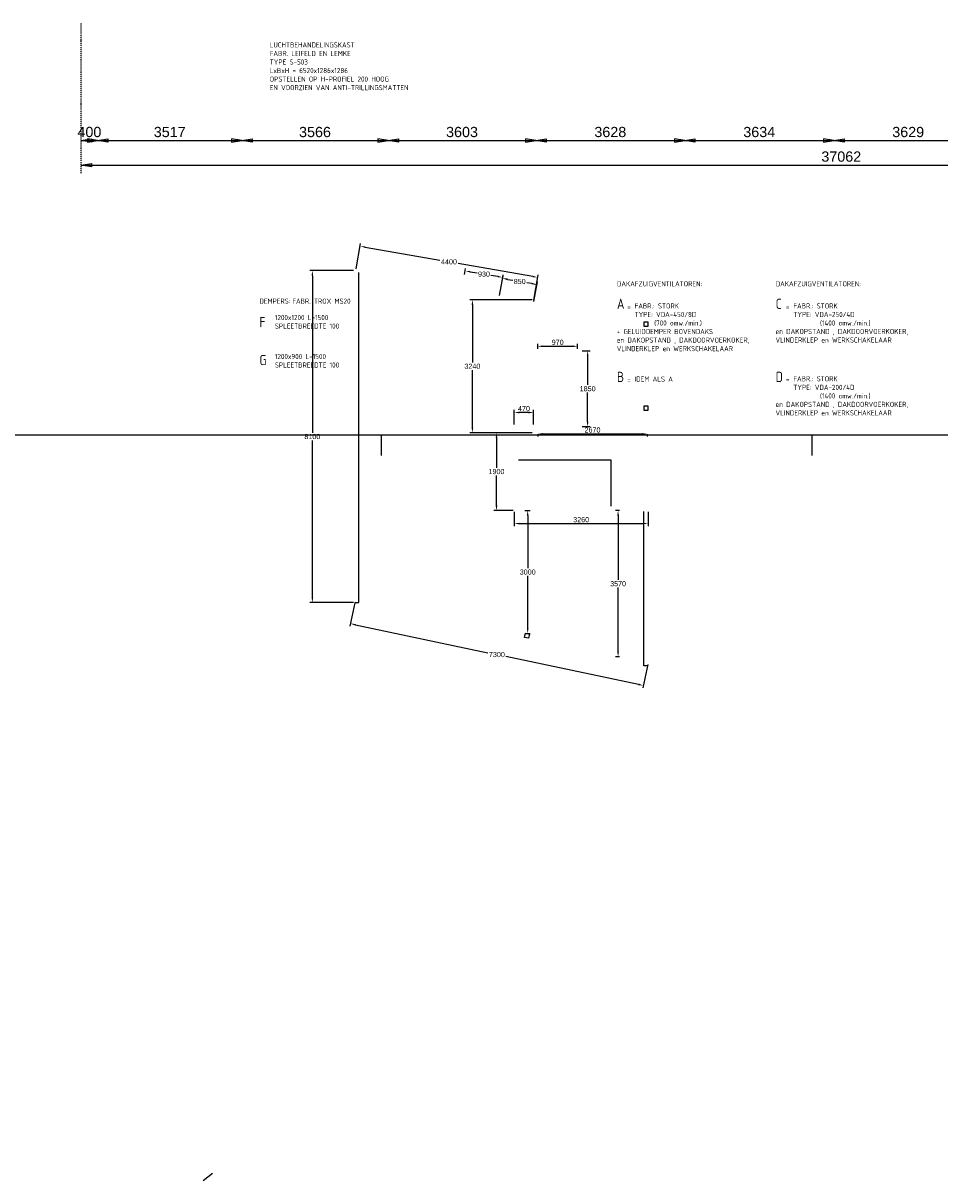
# Model space of a CAD drawing. Extents: x -156717 to 425753, y -51191 to 363295.
# Tile 342 of 502: x 75362 to 97711, y 154167 to 182407. Entities that reach past the tile are written whole.
import ezdxf
from ezdxf.enums import TextEntityAlignment as Align

# ---------------------------------------------------------------- set-up
doc = ezdxf.new("R2010")
doc.units = 0
doc.header["$LTSCALE"] = 50
doc.linetypes.add('DASHDOT', pattern=[1, 0.5, -0.25, 0, -0.25])
doc.layers.get('Defpoints').update_dxf_attribs({"linetype": 'CONTINUOUS'})
for name, color, linetype in [('57LB', 4, 'CONTINUOUS'), ('KADER', 7, 'CONTINUOUS'), ('MAATVOERING', 1, 'CONTINUOUS'), ('WL561---_CV-D', 2, 'CONTINUOUS'), ('WL570---_TOEVOER', 3, 'CONTINUOUS')]:
    doc.layers.add(name, color=color, linetype=linetype)
doc.styles.add('ISO25', font='ISO', dxfattribs={"width": 0.9})
doc.styles.get("Standard").update_dxf_attribs({"font": 'ARIAL.TTF'})
doc.dimstyles.new('ISO-25', dxfattribs={"dimtxt": 2.5, "dimasz": 2.5, "dimexe": 1.25, "dimexo": 0.625, "dimtad": 1, "dimtih": 1, "dimdec": 4, "dimdsep": 46, "dimtxsty": 'Standard', "dimcen": 2.5, "dimadec": 0, "dimazin": 0, "dimtfac": 1, "dimtdec": 4, "dimtmove": 0, "dimatfit": 3, "dimfxl": 0, "dimtvp": 1, "dimtolj": 1, "dimtzin": 0, "dimarcsym": 0})

# ---------------------------------------------------------------- blocks, each defined once
blk = doc.blocks.new('KADERA0')
at = {"layer": 'KADER', "color": 4}
blk.add_line((25, 10), (1179, 10), dxfattribs=at)
at = {"layer": 'KADER', "color": 1}
for p, q in [((349, 0), (349, 10)), ((559, 0), (559, 10))]:
    blk.add_line(p, q, dxfattribs=at)
blk = doc.blocks.new('*D915')
at = {"layer": 'Defpoints', "color": 0, "transparency": 16777216}
for p in [(87807, 175657), (86315, 172417), (87807, 172417)]:
    blk.add_point(p, dxfattribs=at)
at = {"layer": 'WL570---_TOEVOER', "color": 0, "lineweight": -2, "transparency": 16777216}
for p, q in [((87776, 175657), (86253, 175657)), ((86315, 175532), (86315, 174132)), ((86315, 172542), (86315, 173942)), ((87776, 172417), (86253, 172417))]:
    blk.add_line(p, q, dxfattribs=at)
at = {"layer": 'WL570---_TOEVOER', "color": 0, "transparency": 16777216}
for points in [[(86294, 175532), (86336, 175532), (86315, 175657)], [(86294, 172542), (86336, 172542), (86315, 172417)]]:
    blk.add_solid(points, dxfattribs=at)
at = {"layer": 'WL570---_TOEVOER', "color": 0, "transparency": 16777216, "insert": (86315, 174037), "char_height": 125, "attachment_point": 5}
blk.add_mtext('\\A1;3240', dxfattribs=at)
blk = doc.blocks.new('*D926')
at = {"layer": 'Defpoints', "color": 0, "transparency": 16777216}
for p in [(87337, 172909), (87337, 172589), (87807, 172589)]:
    blk.add_point(p, dxfattribs=at)
at = {"layer": 'WL570---_TOEVOER', "color": 0, "lineweight": -2, "transparency": 16777216}
for p, q in [((87337, 172620), (87337, 172972)), ((87682, 172909), (87462, 172909)), ((87807, 172620), (87807, 172972))]:
    blk.add_line(p, q, dxfattribs=at)
at = {"layer": 'WL570---_TOEVOER', "color": 0, "transparency": 16777216}
for points in [[(87462, 172930), (87462, 172888), (87337, 172909)], [(87682, 172930), (87682, 172888), (87807, 172909)]]:
    blk.add_solid(points, dxfattribs=at)
at = {"layer": 'WL570---_TOEVOER', "color": 0, "transparency": 16777216, "insert": (87572, 173004), "char_height": 125, "attachment_point": 5}
blk.add_mtext('\\A1;470', dxfattribs=at)
blk = doc.blocks.new('*D927')
at = {"layer": 'Defpoints', "color": 0, "transparency": 16777216}
for p in [(87337, 172417), (86902, 170517), (87337, 170517)]:
    blk.add_point(p, dxfattribs=at)
at = {"layer": 'WL570---_TOEVOER', "color": 0, "lineweight": -2, "transparency": 16777216}
for p, q in [((87306, 172417), (86840, 172417)), ((86902, 172292), (86902, 171562)), ((86902, 170642), (86902, 171372)), ((87306, 170517), (86840, 170517))]:
    blk.add_line(p, q, dxfattribs=at)
at = {"layer": 'WL570---_TOEVOER', "color": 0, "transparency": 16777216}
for points in [[(86881, 172292), (86923, 172292), (86902, 172417)], [(86881, 170642), (86923, 170642), (86902, 170517)]]:
    blk.add_solid(points, dxfattribs=at)
at = {"layer": 'WL570---_TOEVOER', "color": 0, "transparency": 16777216, "insert": (86902, 171467), "char_height": 125, "attachment_point": 5}
blk.add_mtext('\\A1;1900', dxfattribs=at)
blk = doc.blocks.new('*D928')
at = {"layer": 'Defpoints', "color": 0, "transparency": 16777216}
for p in [(87337, 170516), (90597, 170516), (90597, 170200)]:
    blk.add_point(p, dxfattribs=at)
at = {"layer": 'WL570---_TOEVOER', "color": 0, "lineweight": -2, "transparency": 16777216}
for p, q in [((87337, 170485), (87337, 170137)), ((90597, 170485), (90597, 170137)), ((87462, 170200), (90472, 170200))]:
    blk.add_line(p, q, dxfattribs=at)
at = {"layer": 'WL570---_TOEVOER', "color": 0, "transparency": 16777216}
for points in [[(87462, 170220), (87462, 170179), (87337, 170200)], [(90472, 170220), (90472, 170179), (90597, 170200)]]:
    blk.add_solid(points, dxfattribs=at)
at = {"layer": 'WL570---_TOEVOER', "color": 0, "transparency": 16777216, "insert": (88967, 170295), "char_height": 125, "attachment_point": 5}
blk.add_mtext('\\A1;3260', dxfattribs=at)
blk = doc.blocks.new('*D916')
at = {"layer": 'Defpoints', "color": 0, "transparency": 16777216}
for p in [(87908, 174430), (88878, 174525), (88878, 174430)]:
    blk.add_point(p, dxfattribs=at)
at = {"layer": 'WL570---_TOEVOER', "color": 0, "lineweight": -2, "transparency": 16777216}
for p, q in [((87908, 174461), (87908, 174587)), ((88878, 174461), (88878, 174587)), ((88033, 174525), (88753, 174525))]:
    blk.add_line(p, q, dxfattribs=at)
at = {"layer": 'WL570---_TOEVOER', "color": 0, "transparency": 16777216}
for points in [[(88033, 174545), (88033, 174504), (87908, 174525)], [(88753, 174545), (88753, 174504), (88878, 174525)]]:
    blk.add_solid(points, dxfattribs=at)
at = {"layer": 'WL570---_TOEVOER', "color": 0, "transparency": 16777216, "insert": (88393, 174620), "char_height": 125, "attachment_point": 5}
blk.add_mtext('\\A1;970', dxfattribs=at)
blk = doc.blocks.new('*D917')
at = {"layer": 'Defpoints', "color": 0, "transparency": 16777216}
for p in [(88956, 174414), (88956, 172564), (89124, 172564)]:
    blk.add_point(p, dxfattribs=at)
at = {"layer": 'WL570---_TOEVOER', "color": 0, "lineweight": -2, "transparency": 16777216}
for p, q in [((88988, 174414), (89187, 174414)), ((89124, 174289), (89124, 173584)), ((89124, 172689), (89124, 173394)), ((88988, 172564), (89187, 172564))]:
    blk.add_line(p, q, dxfattribs=at)
at = {"layer": 'WL570---_TOEVOER', "color": 0, "transparency": 16777216}
for points in [[(89103, 174289), (89145, 174289), (89124, 174414)], [(89103, 172689), (89145, 172689), (89124, 172564)]]:
    blk.add_solid(points, dxfattribs=at)
at = {"layer": 'WL570---_TOEVOER', "color": 0, "transparency": 16777216, "insert": (89124, 173489), "char_height": 125, "attachment_point": 5}
blk.add_mtext('\\A1;1850', dxfattribs=at)
blk = doc.blocks.new('*D918')
at = {"layer": 'Defpoints', "color": 0, "transparency": 16777216}
for p in [(87908, 172412), (90578, 172412), (90578, 172387)]:
    blk.add_point(p, dxfattribs=at)
at = {"layer": 'WL570---_TOEVOER', "color": 0, "lineweight": -2, "transparency": 16777216}
for p, q in [((87908, 172381), (87908, 172325)), ((88033, 172387), (90453, 172387)), ((90578, 172381), (90578, 172325))]:
    blk.add_line(p, q, dxfattribs=at)
at = {"layer": 'WL570---_TOEVOER', "color": 0, "transparency": 16777216}
for points in [[(88033, 172408), (88033, 172367), (87908, 172387)], [(90453, 172408), (90453, 172367), (90578, 172387)]]:
    blk.add_solid(points, dxfattribs=at)
at = {"layer": 'WL570---_TOEVOER', "color": 0, "transparency": 16777216, "insert": (89243, 172482), "char_height": 125, "attachment_point": 5}
blk.add_mtext('\\A1;2670', dxfattribs=at)
blk = doc.blocks.new('*D919')
at = {"layer": 'Defpoints', "color": 0, "transparency": 16777216}
for p in [(89931, 170518), (89867, 166948), (89931, 166948)]:
    blk.add_point(p, dxfattribs=at)
at = {"layer": 'WL570---_TOEVOER', "color": 0, "lineweight": -2, "transparency": 16777216}
for p, q in [((89900, 170518), (89804, 170518)), ((89867, 170393), (89867, 168828)), ((89867, 167073), (89867, 168637)), ((89900, 166948), (89804, 166948))]:
    blk.add_line(p, q, dxfattribs=at)
at = {"layer": 'WL570---_TOEVOER', "color": 0, "transparency": 16777216}
for points in [[(89846, 170393), (89888, 170393), (89867, 170518)], [(89846, 167073), (89888, 167073), (89867, 166948)]]:
    blk.add_solid(points, dxfattribs=at)
at = {"layer": 'WL570---_TOEVOER', "color": 0, "transparency": 16777216, "insert": (89867, 168733), "char_height": 125, "attachment_point": 5}
blk.add_mtext('\\A1;3570', dxfattribs=at)
blk = doc.blocks.new('*D920')
at = {"layer": 'Defpoints', "color": 0, "transparency": 16777216}
for p in [(87559, 170516), (87559, 167516), (87663, 167516)]:
    blk.add_point(p, dxfattribs=at)
at = {"layer": 'WL570---_TOEVOER', "color": 0, "lineweight": -2, "transparency": 16777216}
for p, q in [((87591, 170516), (87725, 170516)), ((87663, 170391), (87663, 169112)), ((87663, 167641), (87663, 168921)), ((87591, 167516), (87725, 167516))]:
    blk.add_line(p, q, dxfattribs=at)
at = {"layer": 'WL570---_TOEVOER', "color": 0, "transparency": 16777216}
for points in [[(87642, 170391), (87684, 170391), (87663, 170516)], [(87642, 167641), (87684, 167641), (87663, 167516)]]:
    blk.add_solid(points, dxfattribs=at)
at = {"layer": 'WL570---_TOEVOER', "color": 0, "transparency": 16777216, "insert": (87663, 169016), "char_height": 125, "attachment_point": 5}
blk.add_mtext('\\A1;3000', dxfattribs=at)
blk = doc.blocks.new('*D921')
at = {"layer": 'Defpoints', "color": 0, "transparency": 16777216}
for p in [(83450, 176372), (82413, 168272), (83450, 168272)]:
    blk.add_point(p, dxfattribs=at)
at = {"layer": 'WL570---_TOEVOER', "color": 0, "lineweight": -2, "transparency": 16777216}
for p, q in [((83418, 176372), (82350, 176372)), ((82413, 176247), (82413, 172417)), ((82413, 168397), (82413, 172227)), ((83418, 168272), (82350, 168272))]:
    blk.add_line(p, q, dxfattribs=at)
at = {"layer": 'WL570---_TOEVOER', "color": 0, "transparency": 16777216}
for points in [[(82392, 176247), (82433, 176247), (82413, 176372)], [(82392, 168397), (82433, 168397), (82413, 168272)]]:
    blk.add_solid(points, dxfattribs=at)
at = {"layer": 'WL570---_TOEVOER', "color": 0, "transparency": 16777216, "insert": (82413, 172322), "char_height": 125, "attachment_point": 5}
blk.add_mtext('\\A1;8100', dxfattribs=at)
blk = doc.blocks.new('*D922')
at = {"layer": 'Defpoints', "color": 0, "transparency": 16777216}
for p in [(83577, 176967), (83474, 176385), (87807, 175621)]:
    blk.add_point(p, dxfattribs=at)
at = {"layer": 'WL570---_TOEVOER', "color": 0, "lineweight": -2, "transparency": 16777216}
for p, q in [((83480, 176416), (83588, 177029)), ((83700, 176945), (85523, 176624)), ((87787, 176224), (85964, 176546)), ((87813, 175651), (87921, 176264))]:
    blk.add_line(p, q, dxfattribs=at)
at = {"layer": 'WL570---_TOEVOER', "color": 0, "transparency": 16777216}
for points in [[(83704, 176966), (83697, 176925), (83577, 176967)], [(87791, 176245), (87783, 176204), (87910, 176203)]]:
    blk.add_solid(points, dxfattribs=at)
at = {"layer": 'WL570---_TOEVOER', "color": 0, "transparency": 16777216, "insert": (85744, 176585), "char_height": 125, "attachment_point": 5}
blk.add_mtext('\\A1;4400', dxfattribs=at)
blk = doc.blocks.new('*D923')
at = {"layer": 'Defpoints', "color": 0, "transparency": 16777216}
for p in [(83454, 168298), (83340, 167758), (90597, 166791)]:
    blk.add_point(p, dxfattribs=at)
at = {"layer": 'WL570---_TOEVOER', "color": 0, "lineweight": -2, "transparency": 16777216}
for p, q in [((83448, 168268), (83327, 167697)), ((83463, 167732), (86694, 167050)), ((90361, 166276), (87129, 166958)), ((90591, 166761), (90470, 166189))]:
    blk.add_line(p, q, dxfattribs=at)
at = {"layer": 'WL570---_TOEVOER', "color": 0, "transparency": 16777216}
for points in [[(83467, 167752), (83458, 167712), (83340, 167758)], [(90365, 166297), (90356, 166256), (90483, 166251)]]:
    blk.add_solid(points, dxfattribs=at)
at = {"layer": 'WL570---_TOEVOER', "color": 0, "transparency": 16777216, "insert": (86912, 167004), "char_height": 125, "attachment_point": 5}
blk.add_mtext('\\A1;7300', dxfattribs=at)
blk = doc.blocks.new('*D924')
at = {"layer": 'Defpoints', "color": 0, "transparency": 16777216}
for p in [(87050, 176179), (86972, 175733), (87809, 175585)]:
    blk.add_point(p, dxfattribs=at)
at = {"layer": 'WL570---_TOEVOER', "color": 0, "lineweight": -2, "transparency": 16777216}
for p, q in [((86977, 175764), (87061, 176240)), ((87174, 176157), (87300, 176135)), ((87764, 176053), (87638, 176075)), ((87814, 175616), (87898, 176093))]:
    blk.add_line(p, q, dxfattribs=at)
at = {"layer": 'WL570---_TOEVOER', "color": 0, "transparency": 16777216}
for points in [[(87177, 176178), (87170, 176137), (87050, 176179)], [(87768, 176073), (87761, 176032), (87888, 176031)]]:
    blk.add_solid(points, dxfattribs=at)
at = {"layer": 'WL570---_TOEVOER', "color": 0, "transparency": 16777216, "insert": (87469, 176105), "char_height": 125, "attachment_point": 5}
blk.add_mtext('\\A1;850', dxfattribs=at)
blk = doc.blocks.new('*D925')
at = {"layer": 'Defpoints', "color": 0, "transparency": 16777216}
for p in [(86118, 176245), (86139, 176365), (87034, 176084)]:
    blk.add_point(p, dxfattribs=at)
at = {"layer": 'WL570---_TOEVOER', "color": 0, "lineweight": -2, "transparency": 16777216}
for p, q in [((86123, 176276), (86150, 176426)), ((86262, 176343), (86428, 176314)), ((86932, 176225), (86766, 176254)), ((87039, 176114), (87066, 176265))]:
    blk.add_line(p, q, dxfattribs=at)
at = {"layer": 'WL570---_TOEVOER', "color": 0, "transparency": 16777216}
for points in [[(86266, 176364), (86258, 176323), (86139, 176365)], [(86935, 176246), (86928, 176205), (87055, 176203)]]:
    blk.add_solid(points, dxfattribs=at)
at = {"layer": 'WL570---_TOEVOER', "color": 0, "transparency": 16777216, "insert": (86597, 176284), "char_height": 125, "attachment_point": 5}
blk.add_mtext('\\A1;930', dxfattribs=at)

msp = doc.modelspace()

# ---------------------------------------------------------------- linework, layer by layer
at = {"layer": 'MAATVOERING', "linetype": 'DASHDOT'}
msp.add_lwpolyline([(76777.14388, 178743.80735), (76777.14388, 182406.80735)], dxfattribs=at)
at = {"layer": 'MAATVOERING', "linetype": 'Continuous'}
for points in [[(76777.14388, 179543.80735), (77027.14388, 179585.50735), (77027.14388, 179502.20735), (76777.14388, 179543.80735), (77177.14388, 179543.80735), (76927.14388, 179585.50735), (76927.14388, 179502.20735), (77177.14388, 179543.80735)], [(77177.14388, 179543.80735), (77427.14388, 179585.40735), (77427.14388, 179502.10735), (77177.14388, 179543.80735), (80694.14388, 179542.80735), (80444.14388, 179584.60735), (80444.14388, 179501.20735), (80694.14388, 179542.80735)], [(80694.14388, 179542.80735), (80944.14388, 179584.50735), (80944.14388, 179501.20735), (80694.14388, 179542.80735), (84260.14388, 179542.80735), (84010.14388, 179584.50735), (84010.14388, 179501.20735), (84260.14388, 179542.80735)], [(84260.14388, 179542.80735), (84510.14388, 179584.60735), (84510.14388, 179501.20735), (84260.14388, 179542.80735), (87863.14388, 179543.80735), (87613.14388, 179585.40735), (87613.14388, 179502.10735), (87863.14388, 179543.80735)], [(87863.14388, 179543.80735), (88113.14388, 179585.40735), (88113.14388, 179502.10735), (87863.14388, 179543.80735), (91491.14388, 179542.80735), (91241.14388, 179584.60735), (91241.14388, 179501.20735), (91491.14388, 179542.80735)], [(91491.14388, 179542.80735), (91741.14388, 179584.50735), (91741.14388, 179501.20735), (91491.14388, 179542.80735), (95125.14388, 179542.80735), (94875.14388, 179584.50735), (94875.14388, 179501.20735), (95125.14388, 179542.80735)], [(95125.14388, 179542.80735), (95375.14388, 179584.50735), (95375.14388, 179501.20735), (95125.14388, 179542.80735), (98754.14388, 179542.80735), (98504.14388, 179584.50735), (98504.14388, 179501.20735), (98754.14388, 179542.80735)], [(76777.14388, 178943.80735), (77027.14388, 178985.50735), (77027.14388, 178902.20735), (76777.14388, 178943.80735), (113839.44388, 178943.40735), (113589.44388, 178985.10735), (113589.44388, 178901.70735), (113839.44388, 178943.40735)]]:
    msp.add_lwpolyline(points, dxfattribs=at)
at = {"layer": 'WL561---_CV-D'}
msp.add_line((79978.45025, 154347.43356), (79753.4437, 154166.58723), dxfattribs=at)
at = {"layer": 'WL570---_TOEVOER', "color": 1}
for p, q in [((83549.7408, 168275.65344), (83549.7408, 176321.75384)), ((90495.54986, 166730.89904), (90495.54986, 170493.77098)), ((83449.7408, 168275.65344), (83549.7408, 168275.65344)), ((87586.66438, 167424.54017), (87606.26329, 167522.60078)), ((87606.26329, 167522.60078), (87704.3239, 167503.00187)), ((87704.3239, 167503.00187), (87684.72499, 167404.94126)), ((87684.72499, 167404.94126), (87586.66438, 167424.54017)), ((90595.54986, 166730.89904), (90495.54986, 166730.89904))]:
    msp.add_line(p, q, dxfattribs=at)
at = {"layer": 'WL570---_TOEVOER', "color": 8}
for p, q in [((87436.97766, 171756.77893), (89686.97766, 171756.77893)), ((89686.97766, 171756.77893), (89686.97766, 170626.77893))]:
    msp.add_line(p, q, dxfattribs=at)
at = {"layer": 'WL570---_TOEVOER', "color": 1}
for points in [[(90497.61683, 175015.48247), (90597.61683, 175015.48247), (90597.61683, 175115.48247), (90497.61683, 175115.48247)], [(90497.61683, 172964.13138), (90597.61683, 172964.13138), (90597.61683, 173064.13138), (90497.61683, 173064.13138)]]:
    msp.add_lwpolyline(points, close=True, dxfattribs=at)

# ---------------------------------------------------------------- block references
at = {"layer": 'KADER', "color": 2, "linetype": 'Continuous', "xscale": 50, "yscale": 50, "zscale": 50}
msp.add_blockref('KADERA0', (66648.44388, 171863.40735), dxfattribs=at)

# ---------------------------------------------------------------- texts
at = {"layer": '57LB', "color": 2, "linetype": 'Continuous', "style": 'ISO25', "width": 0.9}
for s, p in [('LUCHTBEHANDELINGSKAST', (81373.44388, 181813.40735)), ('FABR. LEIFELD EN LEMKE', (81373.44388, 181605.07401)), ('TYPE S-503', (81373.44388, 181396.74068)), ('LxBxH = 6520x1286x1286', (81373.44388, 181188.40735)), ('OPSTELLEN OP H-PROFIEL 200 HOOG', (81373.44388, 180980.07401)), ('EN VOORZIEN VAN ANTI-TRILLINGSMATTEN', (81373.44388, 180771.74068)), ('DAKAFZUIGVENTILATOREN:', (89839.83219, 175986.32687)), ('DAKAFZUIGVENTILATOREN:', (93710.12467, 175986.32687)), ('DEMPERS:', (81123.44388, 175563.40735)), ('FABR. TROX MS20', (81923.44388, 175563.40735)), ('=', (90088.2686, 175428.60835)), ('TYPE: VDA-450/8D', (90269.568, 175238.23221)), ('FABR.: STORK', (90269.568, 175446.56555)), ('=', (93958.56108, 175428.60835)), ('TYPE: VDA-250/4D', (94139.86047, 175238.23221)), ('FABR.: STORK', (94139.86047, 175446.56555)), ('1200x1200 L=1500', (81498.44388, 175163.40735)), ('      (700 omw./min.)', (90269.568, 175029.89888)), ('(1400 omw./min.)', (94789.07083, 175029.89888)), ('SPLEETBREEDTE 100', (81498.44388, 174955.07401)), ('+ GELUIDDEMPER BOVENDAKS', (89834.44945, 174821.56555)), ('en DAKOPSTAND , DAKDOORVOERKOKER,', (93704.74192, 174823.43482)), ('VLINDERKLEP en WERKSCHAKELAAR', (89834.44945, 174404.89888)), ('en DAKOPSTAND , DAKDOORVOERKOKER,', (89834.44945, 174613.23221)), ('VLINDERKLEP en WERKSCHAKELAAR', (93704.74192, 174615.10148)), ('1200x900 L=1500', (81498.44388, 174213.40735)), ('SPLEETBREEDTE 100', (81498.44388, 174005.07401)), ('=', (90088.2686, 173644.77496)), ('IDEM ALS A', (90269.568, 173662.73216)), ('=', (93958.56108, 173650.50358)), ('FABR.: STORK', (94139.86047, 173668.46078)), ('TYPE: VDA-200/4D', (94139.86047, 173460.12744)), ('en DAKOPSTAND , DAKDOORVOERKOKER,', (93704.74192, 173045.33004)), ('(1400 omw./min.)', (94789.07083, 173251.79411)), ('VLINDERKLEP en WERKSCHAKELAAR', (93704.74192, 172836.99671))]:
    msp.add_text(s, height=125, dxfattribs=at).set_placement(p)
at = {"layer": '57LB', "color": 4, "linetype": 'Continuous', "style": 'ISO25', "width": 0.9}
for s, p in [('A', (89839.83219, 175436.32687)), ('C', (93710.12467, 175436.32687)), ('F', (81123.44388, 174988.40735)), ('G', (81123.44388, 174063.40735)), ('B', (89839.83219, 173652.49348)), ('D', (93710.12467, 173652.49348))]:
    msp.add_text(s, height=250, dxfattribs=at).set_placement(p)
at = {"layer": 'MAATVOERING'}
for s, p in [(' 400 ', (76977.14388, 179627.20735)), (' 3566 ', (82477.14388, 179626.20735)), (' 3634 ', (93308.14388, 179626.20735)), (' 3629 ', (96939.64388, 179626.20735))]:
    msp.add_text(s, height=250, dxfattribs=at).set_placement(p, align=Align.CENTER)
for s, rotation, p in [(' 3517 ', 359.984, (78935.64388, 179626.70735)), (' 3603 ', 0.016, (86061.64388, 179626.70735)), (' 3628 ', 359.984, (89677.14388, 179626.70735)), (' 37062 ', 359.999, (95308.24388, 179027.00735))]:
    msp.add_text(s, height=250, rotation=rotation, dxfattribs=at).set_placement(p, align=Align.CENTER)

# ---------------------------------------------------------------- dimensions: what is measured, and where the dimension line sits
at = {"layer": 'WL570---_TOEVOER', "color": 1}
for p1, p2, distance, picture, middle in [((87807.46691, 175620.50478), (83474.39722, 176385.03541), -591.06004, '*D922', (85743.63286, 176584.83926)), ((87033.64722, 176083.65932), (86117.77601, 176245.15213), -121.52304, '*D925', (86596.81387, 176284.08256)), ((87808.88944, 175585.29956), (86971.80285, 175732.90051), -452.7446, '*D924', (87468.96442, 176104.96643)), ((90596.97766, 166791.18655), (83454.26994, 168298.41128), 552.48588, '*D923', (86911.55252, 167004.21739))]:
    dim = msp.add_aligned_dim(p1=p1, p2=p2, distance=distance, dimstyle='ISO-25', override={"dimscale": 50, "dimdec": 0}, dxfattribs=at)
    dim.commit()
    dim.dimension.update_dxf_attribs({"geometry": picture, "text_midpoint": middle})
for base, p1, p2, picture, middle in [((82412.54389, 168271.74398), (83449.7408, 176371.74398), (83449.7408, 168271.74398), '*D921', (82412.54389, 172321.74398)), ((86315.11157, 172417.09918), (87807.46691, 175657.09918), (87807.46691, 172417.09918), '*D915', (86315.11157, 174037.09918)), ((89124.28841, 172563.83594), (88956.38684, 174413.83594), (88956.38684, 172563.83594), '*D917', (89124.28841, 173488.83594)), ((86902.18798, 170517.0201), (87336.97766, 172417.0201), (87336.97766, 170517.0201), '*D927', (86902.18798, 171467.0201)), ((87662.888, 167516.45836), (87559.27879, 170516.45836), (87559.27879, 167516.45836), '*D920', (87662.888, 169016.45836)), ((89866.82343, 166947.57097), (89931.02779, 170517.57097), (89931.02779, 166947.57097), '*D919', (89866.82343, 168732.57097))]:
    dim = msp.add_linear_dim(base=base, p1=p1, p2=p2, angle=90, dimstyle='ISO-25', override={"dimscale": 50, "dimdec": 0}, dxfattribs=at)
    dim.commit()
    dim.dimension.update_dxf_attribs({"geometry": picture, "text_midpoint": middle})
for base, p1, p2, picture, middle in [((88878.29808, 174524.52784), (87908.29808, 174430.10862), (88878.29808, 174430.10862), '*D916', (88393.29808, 174619.59947)), ((87337.46691, 172909.00632), (87807.46691, 172588.83546), (87337.46691, 172588.83546), '*D926', (87572.46691, 173004.07794)), ((90577.78106, 172387.35316), (87907.78106, 172411.89664), (90577.78106, 172411.89664), '*D918', (89242.78106, 172482.42478)), ((90596.97766, 170199.52481), (87336.97766, 170516.45836), (90596.97766, 170516.45836), '*D928', (88966.97766, 170294.63906))]:
    dim = msp.add_linear_dim(base=base, p1=p1, p2=p2, dimstyle='ISO-25', override={"dimscale": 50, "dimdec": 0}, dxfattribs=at)
    dim.commit()
    dim.dimension.update_dxf_attribs({"geometry": picture, "text_midpoint": middle})

doc.saveas('drawing.dxf')
